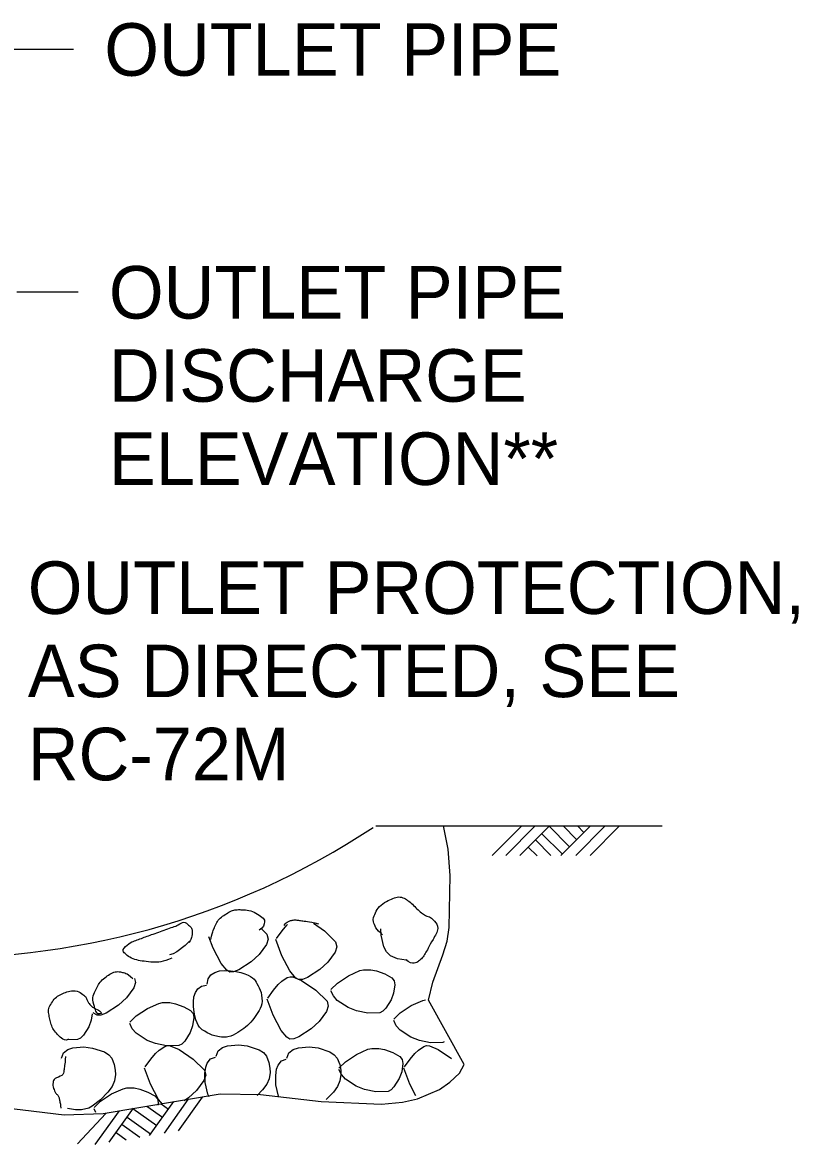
# Model space of a CAD drawing. Extents: x 636462 to 639890, y 299944 to 300538.
# Drawn here: x 638640.2 to 638684.4, y 300100.5 to 300164.5 of the extents above; entities that cross this region are included whole.
import ezdxf

# ---------------------------------------------------------------- set-up
doc = ezdxf.new("R2010")
doc.units = 0
doc.layers.add('Default', color=7, linetype='Continuous')

msp = doc.modelspace()

# ---------------------------------------------------------------- linework, layer by layer
at = {"layer": 'Default'}
for p, q in [((638643.091, 300162.936), (638639.594, 300162.936)), ((638643.355, 300149.081), (638639.857, 300149.081)), ((638660.336, 300118.64), (638676.653, 300118.64)), ((638670.878, 300116.95), (638672.571, 300118.64)), ((638666.958, 300116.95), (638668.63, 300118.623)), ((638667.741, 300116.95), (638669.423, 300118.632)), ((638668.549, 300116.95), (638670.231, 300118.632)), ((638669.791, 300118.19), (638670.951, 300117.031)), ((638670.195, 300118.632), (638671.382, 300117.445)), ((638671.005, 300118.632), (638671.778, 300117.857)), ((638671.734, 300116.95), (638673.397, 300118.613)), ((638671.823, 300118.632), (638672.192, 300118.263)), ((638672.544, 300116.95), (638674.207, 300118.613)), ((638669.025, 300117.426), (638669.529, 300116.922)), ((638669.431, 300117.832), (638670.312, 300116.95)), ((638654.991, 300112.648), (638655.255, 300112.969)), ((638655.255, 300112.969), (638655.287, 300113)), ((638656.773, 300113.084), (638657.404, 300112.653)), ((638651.05, 300111.651), (638650.806, 300112.307)), ((638653.798, 300112.769), (638654.116, 300112.453)), ((638654.116, 300112.453), (638654.191, 300112.168)), ((638654.664, 300112.205), (638654.991, 300112.648)), ((638657.404, 300112.653), (638658.035, 300112.024)), ((638660.627, 300112.401), (638660.618, 300112.753)), ((638660.781, 300111.739), (638660.627, 300112.401)), ((638649.455, 300111.807), (638648.98, 300111.439)), ((638649.694, 300112.057), (638649.455, 300111.807)), ((638651.501, 300110.783), (638651.05, 300111.651)), ((638654.096, 300111.866), (638653.667, 300111.287)), ((638654.191, 300112.168), (638654.096, 300111.866)), ((638654.968, 300111.222), (638654.624, 300112.145)), ((638658.11, 300111.739), (638658.014, 300111.437)), ((638658.035, 300112.024), (638658.11, 300111.739)), ((638660.935, 300111.439), (638660.781, 300111.739)), ((638648.772, 300111.335), (638648.558, 300111.285)), ((638648.98, 300111.439), (638648.772, 300111.335)), ((638653.667, 300111.287), (638653.219, 300110.875)), ((638655.42, 300110.354), (638654.968, 300111.222)), ((638658.014, 300111.437), (638657.585, 300110.858)), ((638661.162, 300111.214), (638660.935, 300111.439)), ((638661.572, 300111.047), (638661.162, 300111.214)), ((638662.059, 300110.968), (638661.572, 300111.047)), ((638662.124, 300110.968), (638662.059, 300110.968)), ((638651.822, 300110.398), (638651.501, 300110.783)), ((638651.999, 300110.292), (638651.822, 300110.398)), ((638652.515, 300110.412), (638652.218, 300110.298)), ((638653.219, 300110.875), (638652.515, 300110.412)), ((638655.74, 300109.969), (638655.42, 300110.354)), ((638657.137, 300110.446), (638656.434, 300109.984)), ((638657.585, 300110.858), (638657.137, 300110.446)), ((638658.763, 300110.081), (638659.413, 300110.375)), ((638659.413, 300110.375), (638659.625, 300110.427)), ((638659.625, 300110.427), (638660.042, 300110.423)), ((638660.042, 300110.423), (638660.367, 300110.356)), ((638660.367, 300110.356), (638660.835, 300110.185)), ((638646.623, 300109.702), (638646.528, 300109.401)), ((638646.563, 300109.931), (638646.623, 300109.702)), ((638652.218, 300110.298), (638651.999, 300110.292)), ((638654.762, 300109.575), (638654.966, 300109.78)), ((638654.966, 300109.78), (638655.278, 300109.988)), ((638655.278, 300109.988), (638655.432, 300110.029)), ((638655.432, 300110.029), (638655.584, 300110.023)), ((638655.584, 300110.023), (638656.096, 300109.819)), ((638655.915, 300109.865), (638655.74, 300109.969)), ((638656.136, 300109.871), (638655.915, 300109.865)), ((638656.096, 300109.819), (638656.913, 300109.259)), ((638656.434, 300109.984), (638656.136, 300109.871)), ((638658.133, 300109.665), (638658.763, 300110.081)), ((638660.835, 300110.185), (638661.231, 300109.971)), ((638661.231, 300109.971), (638661.37, 300109.794)), ((638661.37, 300109.794), (638661.412, 300109.569)), ((638646.528, 300109.401), (638646.099, 300108.822)), ((638654.173, 300108.813), (638654.497, 300109.257)), ((638654.497, 300109.257), (638654.762, 300109.575)), ((638656.913, 300109.259), (638657.543, 300108.63)), ((638657.758, 300109.305), (638658.133, 300109.665)), ((638657.904, 300108.93), (638657.758, 300109.224)), ((638661.343, 300109.09), (638661.199, 300108.711)), ((638661.412, 300109.569), (638661.343, 300109.09)), ((638645.651, 300108.41), (638644.947, 300107.947)), ((638646.099, 300108.822), (638645.651, 300108.41)), ((638647.294, 300108.208), (638647.945, 300108.501)), ((638647.945, 300108.501), (638648.158, 300108.553)), ((638648.158, 300108.553), (638648.574, 300108.549)), ((638648.574, 300108.549), (638648.899, 300108.482)), ((638648.899, 300108.482), (638649.367, 300108.312)), ((638654.475, 300107.829), (638654.133, 300108.753)), ((638657.543, 300108.63), (638657.616, 300108.347)), ((638658.128, 300108.672), (638657.904, 300108.93)), ((638658.745, 300108.27), (638658.128, 300108.672)), ((638661.199, 300108.711), (638660.897, 300108.224)), ((638662.351, 300108.385), (638663, 300108.678)), ((638663, 300108.678), (638663.154, 300108.716)), ((638644.144, 300107.912), (638644.092, 300107.556)), ((638644.254, 300107.935), (638644.21, 300107.985)), ((638644.429, 300107.829), (638644.254, 300107.935)), ((638644.65, 300107.835), (638644.429, 300107.829)), ((638644.947, 300107.947), (638644.65, 300107.835)), ((638646.29, 300107.431), (638646.665, 300107.791)), ((638646.665, 300107.791), (638647.294, 300108.208)), ((638649.367, 300108.312), (638649.761, 300108.097)), ((638649.761, 300108.097), (638649.903, 300107.92)), ((638649.903, 300107.92), (638649.944, 300107.698)), ((638654.928, 300106.963), (638654.475, 300107.829)), ((638657.52, 300108.043), (638657.094, 300107.466)), ((638657.616, 300108.347), (638657.52, 300108.043)), ((638659.224, 300108.087), (638658.745, 300108.27)), ((638659.863, 300107.952), (638659.224, 300108.087)), ((638660.564, 300107.972), (638659.863, 300107.952)), ((638660.729, 300108.06), (638660.564, 300107.972)), ((638660.897, 300108.224), (638660.729, 300108.06)), ((638661.347, 300107.608), (638661.722, 300107.968)), ((638661.722, 300107.968), (638662.351, 300108.385)), ((638643.948, 300107.177), (638643.646, 300106.69)), ((638644.092, 300107.556), (638643.948, 300107.177)), ((638646.436, 300107.056), (638646.29, 300107.35)), ((638649.875, 300107.217), (638649.732, 300106.838)), ((638649.944, 300107.698), (638649.875, 300107.217)), ((638657.094, 300107.466), (638656.644, 300107.052)), ((638661.493, 300107.233), (638661.347, 300107.527)), ((638661.716, 300106.975), (638661.493, 300107.233)), ((638643.478, 300106.525), (638643.311, 300106.438)), ((638643.646, 300106.69), (638643.478, 300106.525)), ((638646.661, 300106.798), (638646.436, 300107.056)), ((638647.277, 300106.396), (638646.661, 300106.798)), ((638649.732, 300106.838), (638649.43, 300106.35)), ((638655.247, 300106.577), (638654.928, 300106.963)), ((638655.424, 300106.471), (638655.247, 300106.577)), ((638655.645, 300106.477), (638655.424, 300106.471)), ((638655.94, 300106.59), (638655.645, 300106.477)), ((638656.644, 300107.052), (638655.94, 300106.59)), ((638662.332, 300106.573), (638661.716, 300106.975)), ((638662.811, 300106.39), (638662.332, 300106.573)), ((638642.509, 300105.686), (638642.751, 300105.867)), ((638643.311, 300106.438), (638642.741, 300106.421)), ((638642.751, 300105.867), (638643.047, 300105.967)), ((638643.047, 300105.967), (638643.673, 300106.017)), ((638643.673, 300106.017), (638644.175, 300105.959)), ((638644.175, 300105.959), (638644.848, 300105.738)), ((638647.754, 300106.213), (638647.277, 300106.396)), ((638648.395, 300106.078), (638647.754, 300106.213)), ((638647.766, 300105.641), (638647.97, 300105.845)), ((638647.97, 300105.845), (638648.283, 300106.051)), ((638648.283, 300106.051), (638648.437, 300106.094)), ((638649.095, 300106.099), (638648.395, 300106.078)), ((638648.437, 300106.094), (638648.589, 300106.088)), ((638648.589, 300106.088), (638649.101, 300105.882)), ((638649.261, 300106.186), (638649.095, 300106.099)), ((638649.101, 300105.882), (638649.917, 300105.324)), ((638649.43, 300106.35), (638649.261, 300106.186)), ((638651.331, 300105.807), (638651.574, 300105.988)), ((638651.574, 300105.988), (638651.868, 300106.088)), ((638651.868, 300106.088), (638652.495, 300106.138)), ((638652.495, 300106.138), (638652.996, 300106.08)), ((638652.996, 300106.08), (638653.669, 300105.859)), ((638653.669, 300105.859), (638653.921, 300105.697)), ((638655.37, 300105.688), (638655.611, 300105.872)), ((638655.611, 300105.872), (638655.907, 300105.969)), ((638655.907, 300105.969), (638656.534, 300106.019)), ((638656.534, 300106.019), (638657.035, 300105.961)), ((638657.035, 300105.961), (638657.708, 300105.743)), ((638659.226, 300105.591), (638659.875, 300105.884)), ((638659.875, 300105.884), (638660.09, 300105.938)), ((638660.09, 300105.938), (638660.504, 300105.934)), ((638660.504, 300105.934), (638660.829, 300105.865)), ((638660.829, 300105.865), (638661.299, 300105.695)), ((638662.557, 300105.641), (638662.763, 300105.845)), ((638662.763, 300105.845), (638663.073, 300106.051)), ((638663.45, 300106.255), (638662.811, 300106.39)), ((638663.073, 300106.051), (638663.227, 300106.094)), ((638663.227, 300106.094), (638663.381, 300106.088)), ((638663.381, 300106.088), (638663.891, 300105.882)), ((638664.152, 300106.276), (638663.45, 300106.255)), ((638663.891, 300105.882), (638664.639, 300105.37)), ((638664.222, 300106.313), (638664.152, 300106.276)), ((638642.353, 300105.318), (638642.36, 300105.32)), ((638642.399, 300105.38), (638642.509, 300105.686)), ((638644.848, 300105.738), (638645.099, 300105.576)), ((638645.099, 300105.576), (638645.266, 300105.38)), ((638645.266, 300105.38), (638645.408, 300105.016)), ((638647.177, 300104.876), (638647.502, 300105.32)), ((638647.502, 300105.32), (638647.766, 300105.641)), ((638649.917, 300105.324), (638650.548, 300104.695)), ((638650.715, 300105.095), (638650.906, 300105.343)), ((638650.906, 300105.343), (638651.181, 300105.441)), ((638651.22, 300105.501), (638651.331, 300105.807)), ((638653.921, 300105.697), (638654.087, 300105.501)), ((638654.087, 300105.501), (638654.229, 300105.137)), ((638654.754, 300104.976), (638654.943, 300105.226)), ((638654.943, 300105.226), (638655.22, 300105.324)), ((638655.259, 300105.384), (638655.37, 300105.688)), ((638657.708, 300105.743), (638657.96, 300105.578)), ((638657.96, 300105.578), (638658.126, 300105.384)), ((638658.126, 300105.384), (638658.268, 300105.018)), ((638658.597, 300105.174), (638659.226, 300105.591)), ((638661.299, 300105.695), (638661.693, 300105.48)), ((638661.693, 300105.48), (638661.832, 300105.303)), ((638661.832, 300105.303), (638661.876, 300105.08)), ((638661.968, 300104.876), (638662.292, 300105.32)), ((638662.292, 300105.32), (638662.557, 300105.641)), ((638645.408, 300105.016), (638645.464, 300104.695)), ((638645.464, 300104.695), (638645.472, 300104.448)), ((638647.479, 300103.894), (638647.136, 300104.816)), ((638650.548, 300104.695), (638650.621, 300104.41)), ((638650.575, 300104.508), (638650.631, 300104.866)), ((638650.631, 300104.866), (638650.715, 300105.095)), ((638654.229, 300105.137), (638654.285, 300104.816)), ((638654.293, 300104.568), (638654.243, 300104.204)), ((638654.285, 300104.816), (638654.293, 300104.568)), ((638654.614, 300104.389), (638654.67, 300104.747)), ((638654.67, 300104.747), (638654.754, 300104.976)), ((638658.22, 300104.814), (638658.597, 300105.174)), ((638658.366, 300104.441), (638658.22, 300104.735)), ((638658.268, 300105.018), (638658.324, 300104.699)), ((638658.324, 300104.699), (638658.332, 300104.45)), ((638661.807, 300104.602), (638661.664, 300104.223)), ((638661.876, 300105.08), (638661.807, 300104.602)), ((638662.269, 300103.894), (638661.928, 300104.816)), ((638645.422, 300104.085), (638645.287, 300103.767)), ((638645.472, 300104.448), (638645.422, 300104.085)), ((638650.525, 300104.108), (638650.098, 300103.529)), ((638650.621, 300104.41), (638650.525, 300104.108)), ((638650.585, 300103.983), (638650.575, 300104.508)), ((638650.739, 300103.321), (638650.585, 300103.983)), ((638654.243, 300104.204), (638654.108, 300103.888)), ((638654.624, 300103.867), (638654.614, 300104.389)), ((638658.282, 300104.087), (638658.147, 300103.769)), ((638658.332, 300104.45), (638658.282, 300104.087)), ((638658.591, 300104.183), (638658.366, 300104.441)), ((638659.207, 300103.779), (638658.591, 300104.183)), ((638661.664, 300104.223), (638661.36, 300103.736)), ((638644.629, 300102.926), (638645.258, 300103.342)), ((638645.049, 300103.444), (638644.631, 300103.005)), ((638645.287, 300103.767), (638645.049, 300103.444)), ((638645.258, 300103.342), (638645.909, 300103.636)), ((638645.909, 300103.636), (638646.122, 300103.688)), ((638646.122, 300103.688), (638646.538, 300103.683)), ((638646.538, 300103.683), (638646.863, 300103.617)), ((638646.863, 300103.617), (638647.331, 300103.446)), ((638647.331, 300103.446), (638647.725, 300103.232)), ((638647.933, 300103.026), (638647.479, 300103.894)), ((638650.098, 300103.529), (638649.649, 300103.117)), ((638650.814, 300103.178), (638650.739, 300103.321)), ((638653.871, 300103.565), (638653.565, 300103.242)), ((638654.108, 300103.888), (638653.871, 300103.565)), ((638654.779, 300103.205), (638654.624, 300103.867)), ((638657.91, 300103.446), (638657.498, 300103.013)), ((638658.147, 300103.769), (638657.91, 300103.446)), ((638659.686, 300103.596), (638659.207, 300103.779)), ((638660.325, 300103.461), (638659.686, 300103.596)), ((638661.027, 300103.484), (638660.325, 300103.461)), ((638661.193, 300103.569), (638661.027, 300103.484)), ((638661.36, 300103.736), (638661.193, 300103.569)), ((638662.613, 300103.238), (638662.269, 300103.894)), ((638644.156, 300102.636), (638643.948, 300102.532)), ((638644.631, 300103.005), (638644.156, 300102.636)), ((638644.254, 300102.565), (638644.629, 300102.926)), ((638647.269, 300102.645), (638648.16, 300102.01)), ((638647.421, 300100.964), (638648.812, 300102.911)), ((638647.725, 300103.232), (638647.866, 300103.055)), ((638647.866, 300103.055), (638647.908, 300102.832)), ((638647.908, 300102.832), (638647.889, 300102.705)), ((638648.164, 300102.747), (638647.933, 300103.026)), ((638648.077, 300102.78), (638648.501, 300102.476)), ((638648.264, 300101.106), (638649.632, 300103.019)), ((638649.064, 300101.239), (638650.431, 300103.153)), ((638649.649, 300103.117), (638649.386, 300102.944)), ((638654.795, 300103.175), (638654.779, 300103.205)), ((638643.196, 300102.43), (638642.747, 300102.505)), ((638643.532, 300102.436), (638643.196, 300102.43)), ((638643.313, 300100.498), (638644.929, 300102.226)), ((638643.948, 300102.532), (638643.532, 300102.436)), ((638644.356, 300102.278), (638644.254, 300102.484)), ((638644.325, 300100.45), (638645.707, 300102.384)), ((638645.124, 300100.583), (638646.507, 300102.518)), ((638646.145, 300102.01), (638647.479, 300101.056)), ((638646.471, 300102.511), (638647.837, 300101.535)), ((638645.849, 300101.597), (638646.863, 300100.873)), ((638645.516, 300101.131), (638646.095, 300100.717))]:
    msp.add_line(p, q, dxfattribs=at)
msp.add_lwpolyline([(638637.81, 300102.722), (638642.555, 300102.155), (638644.781, 300102.23), (638651.456, 300103.342), (638653.748, 300103.305), (638657.2, 300102.915), (638660.654, 300102.749), (638661.841, 300102.865), (638662.711, 300103.057), (638663.958, 300103.594), (638664.547, 300104.004), (638665.105, 300104.529), (638665.367, 300105.024), (638663.325, 300108.682), (638663.585, 300109.717), (638664.158, 300111.27), (638664.393, 300112.051), (638664.512, 300112.838), (638664.564, 300115.801), (638664.447, 300117.298), (638664.188, 300118.64)], dxfattribs=at)
msp.add_arc((638635.449, 300155.91), 44.8, 232.20459, 303.49181, dxfattribs=at)
for points in [[(638660.71, 300112.424), (638660.359, 300112.694), (638660.108, 300113.236), (638660.265, 300113.581), (638660.431, 300113.95), (638660.825, 300114.282), (638661.243, 300114.472), (638661.526, 300114.601), (638661.89, 300114.558), (638662.134, 300114.385), (638662.427, 300114.177), (638662.662, 300113.882), (638662.936, 300113.671), (638663.151, 300113.505), (638663.474, 300113.428), (638663.65, 300113.225), (638663.992, 300112.829), (638663.566, 300112.125), (638663.294, 300111.622), (638663.146, 300111.349), (638662.99, 300111.093), (638662.759, 300110.91), (638662.572, 300110.762), (638662.212, 300110.814), (638662.047, 300111)], [(638650.91, 300112.157), (638650.97, 300112.433), (638651.054, 300112.696), (638651.177, 300112.959), (638651.324, 300113.273), (638651.572, 300113.482), (638651.891, 300113.671), (638652.151, 300113.824), (638652.427, 300113.86), (638652.692, 300113.85), (638653.093, 300113.834), (638653.492, 300113.67), (638653.85, 300113.404), (638654.062, 300113.247), (638653.899, 300112.794), (638653.671, 300112.692)], [(638648.682, 300111.087), (638648.173, 300110.862), (638647.61, 300110.834), (638647.079, 300110.91), (638646.698, 300110.965), (638646.266, 300111.124), (638646.011, 300111.356), (638645.816, 300111.534), (638646.266, 300111.965), (638646.544, 300112.068), (638646.871, 300112.188), (638647.198, 300112.306), (638647.525, 300112.424), (638647.941, 300112.573), (638648.356, 300112.721), (638648.772, 300112.869), (638649.053, 300112.969), (638649.381, 300113.217), (638649.663, 300112.959), (638649.841, 300112.796), (638649.866, 300112.599), (638649.842, 300112.424), (638649.822, 300112.274), (638649.773, 300112.123), (638649.663, 300111.978)], [(638655.097, 300112.959), (638655.197, 300113.077), (638655.307, 300113.187), (638655.453, 300113.225), (638655.659, 300113.279), (638655.872, 300113.254), (638656.078, 300113.225), (638656.405, 300113.179), (638656.734, 300113.141), (638657.056, 300113.048)], [(638642.803, 300106.455), (638642.632, 300106.351), (638642.354, 300106.53), (638642.18, 300106.723), (638641.926, 300107.007), (638641.81, 300107.298), (638641.735, 300107.614), (638641.668, 300107.898), (638641.643, 300108.221), (638641.824, 300108.505), (638642.03, 300108.827), (638642.319, 300109.014), (638642.626, 300109.128), (638642.953, 300109.25), (638643.408, 300109.198), (638643.694, 300108.951), (638643.832, 300108.832), (638643.861, 300108.63), (638643.961, 300108.505), (638644.131, 300108.291), (638644.563, 300108.112), (638644.675, 300107.97), (638644.708, 300107.928), (638644.435, 300107.904), (638644.406, 300107.97), (638644.27, 300108.279), (638644.14, 300108.859), (638644.319, 300109.217), (638644.464, 300109.508), (638644.631, 300109.787), (638644.941, 300110.019), (638645.226, 300110.231), (638645.55, 300110.343), (638645.832, 300110.285), (638646.05, 300110.241), (638646.271, 300110.117), (638646.457, 300109.929)], [(638650.706, 300109.596), (638650.72, 300110.552), (638653.164, 300110.335), (638653.573, 300109.596), (638653.804, 300109.18), (638653.884, 300108.428), (638653.592, 300107.981), (638653.302, 300107.538), (638652.902, 300107.137), (638652.461, 300106.85), (638651.949, 300106.517), (638651.079, 300106.62), (638650.606, 300106.892), (638649.933, 300107.28), (638649.785, 300109.517), (638650.667, 300109.536)], [(638642.626, 300105.476), (638642.609, 300105.208), (638642.575, 300104.94), (638642.537, 300104.675), (638642.492, 300104.362), (638641.949, 300104.246), (638641.912, 300103.96), (638641.894, 300103.823), (638641.938, 300103.652), (638642.001, 300103.515), (638642.074, 300103.359), (638642.229, 300103.238), (638642.268, 300103.069), (638642.309, 300102.893), (638642.339, 300102.716), (638642.357, 300102.536)]]:
    msp.add_open_spline(points, degree=3, dxfattribs=at)

# ---------------------------------------------------------------- texts
for s, height, p in [('OUTLET PIPE', 2.99804, (638644.84, 300161.437)), ('OUTLET PIPE', 2.99804, (638645.104, 300147.582)), ('DISCHARGE ', 2.998, (638645.104, 300142.835)), ('ELEVATION**', 2.99804, (638645.104, 300138.088)), ('OUTLET PROTECTION,', 2.99804, (638640.475, 300130.728)), ('AS DIRECTED, SEE', 2.99804, (638640.475, 300125.981)), ('RC-72M', 2.998, (638640.475, 300121.234))]:
    msp.add_text(s, height=height, dxfattribs=at).set_placement(p)

doc.saveas('drawing.dxf')
